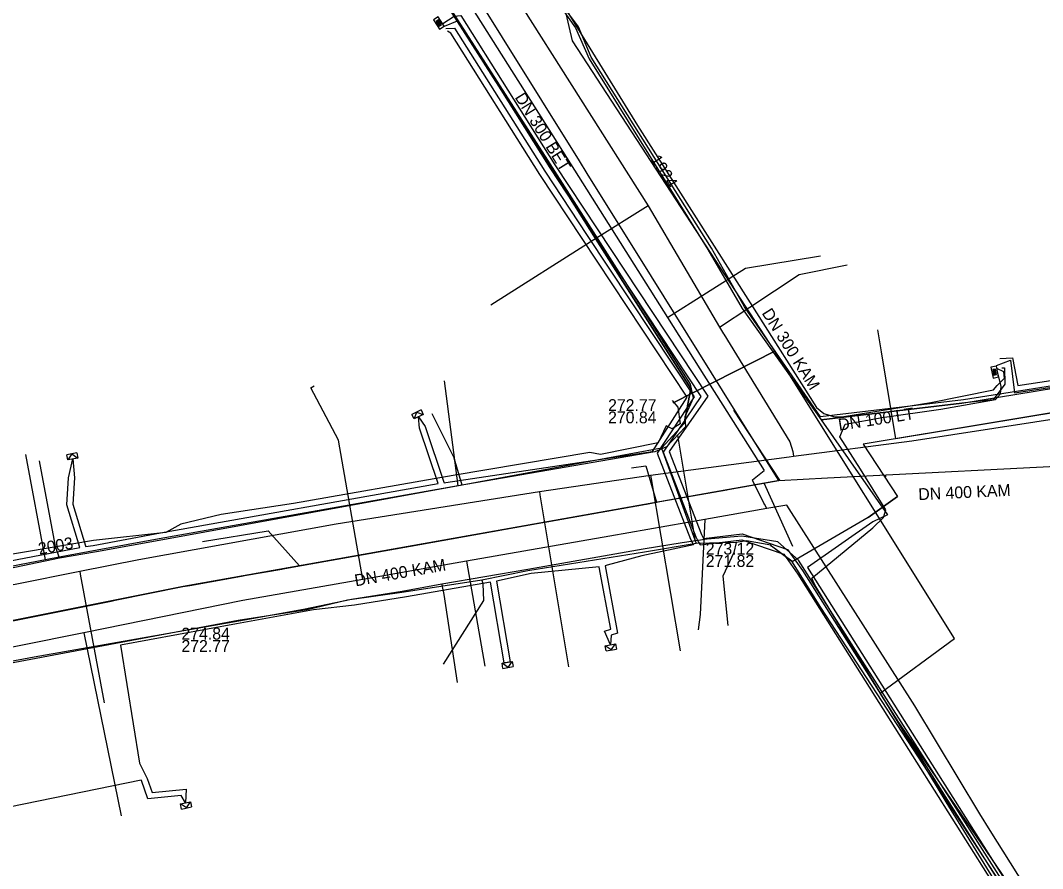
# Model space of a CAD drawing. Extents: x -600391 to -599491, y -1160176 to -1159402.
# Drawn here: x -600036.7 to -599967.6, y -1159501.8 to -1159444.5 of the extents above; entities that cross this region are included whole.
import ezdxf

# ---------------------------------------------------------------- set-up
doc = ezdxf.new("R2010")
doc.units = 0
for name, color, linetype in [('28', 7, 'Continuous'), ('31', 7, 'Continuous'), ('CETIN_linie', 7, 'Continuous'), ('UPC_ok_linie', 7, 'Continuous'), ('Vrstva 1', 7, 'Continuous'), ('Vrstva 12', 7, 'Continuous'), ('Vrstva 13', 7, 'Continuous'), ('Vrstva 15', 7, 'Continuous'), ('Vrstva 16', 7, 'Continuous'), ('Vrstva 42', 7, 'Continuous'), ('Vrstva 43', 7, 'Continuous'), ('Vrstva 44', 7, 'Continuous'), ('Vrstva 55', 7, 'Continuous'), ('Vrstva 9', 7, 'Continuous')]:
    doc.layers.add(name, color=color, linetype=linetype)

# ---------------------------------------------------------------- blocks, each defined once
blk = doc.blocks.new('NN630')
at = {"layer": '31'}
for points in [[(0, -0.7), (-0.7, 0)], [(-0.7, -0.7), (-0.7, 0), (0.7, 0), (0.7, -0.7)], [(-0.7, -0.7), (0.7, -0.7)], [(0, -0.7), (0.7, 0)]]:
    blk.add_lwpolyline(points, dxfattribs=at)
blk = doc.blocks.new('NN620')
at = {"layer": '28'}
for points in [[(0.75, 0), (-0.75, 0)], [(-0.75, 0), (-0.75, -0.75)], [(0.75, -0.75), (0.75, 0)], [(-0.75, -0.75), (0.75, -0.75)], [(0.37, -0.18), (-0.38, -0.18)], [(-0.38, -0.18), (-0.38, -0.56)], [(-0.38, -0.56), (0.37, -0.56)], [(0.32, -0.23), (-0.33, -0.23)], [(-0.33, -0.23), (-0.33, -0.51)], [(-0.33, -0.51), (0.32, -0.51)], [(0.27, -0.27), (-0.28, -0.27)], [(-0.28, -0.27), (-0.28, -0.46)], [(-0.28, -0.46), (0.27, -0.46)], [(0.23, -0.32), (-0.23, -0.32)], [(-0.23, -0.32), (-0.23, -0.42)], [(-0.23, -0.42), (0.23, -0.42)], [(-0.19, -0.37), (0.19, -0.37)], [(0.23, -0.42), (0.23, -0.32)], [(0.27, -0.46), (0.27, -0.27)], [(0.32, -0.51), (0.32, -0.23)], [(0.37, -0.56), (0.37, -0.18)]]:
    blk.add_lwpolyline(points, dxfattribs=at)

msp = doc.modelspace()

# ---------------------------------------------------------------- linework, layer by layer
at = {"layer": 'CETIN_linie'}
msp.add_line((-600035.039, -1159480.974), (-600036.352, -1159473.865), dxfattribs=at)
for points in [[(-600014.446, -1159433.158), (-600001.116, -1159453.971), (-599997.709, -1159459.301), (-599991.459, -1159469.097), (-599991.265, -1159470.054), (-599991.824, -1159471.303), (-599991.783, -1159471.981), (-599993.053, -1159473.327), (-599993.841, -1159473.677), (-600007.143, -1159475.965), (-600027.348, -1159479.553), (-600031.542, -1159480.328), (-600034.228, -1159480.824), (-600050.802, -1159484.01)], [(-599977.573, -1159472.793), (-599978.539, -1159466.913), (-599978.782, -1159465.433)], [(-600007.143, -1159475.965), (-600008.077, -1159468.883)], [(-599963.393, -1159470.445), (-599977.573, -1159472.793)], [(-599992.326, -1159472.556), (-599991.134, -1159479.703)], [(-599968.321, -1159506.789), (-599968.343, -1159505.993), (-599969.774, -1159503.579), (-599980.126, -1159487.318), (-599984.142, -1159480.983), (-599985.547, -1159479.764), (-599987.983, -1159479.373), (-599990.308, -1159479.581), (-599992.012, -1159479.832), (-599994.637, -1159480.256), (-600002.437, -1159481.627), (-600008.245, -1159482.623), (-600010.921, -1159483.12), (-600014.353, -1159483.648), (-600017.598, -1159484.325), (-600021.573, -1159485.049), (-600035.806, -1159487.548), (-600043.293, -1159488.953)], [(-600008.245, -1159482.623), (-600008.225, -1159482.771), (-600008.104, -1159483.303), (-600007.209, -1159489.253)]]:
    msp.add_lwpolyline(points, dxfattribs=at)
at = {"layer": 'UPC_ok_linie'}
for p, q in [((-599977.573, -1159472.793), (-599978.539, -1159466.913)), ((-600008.92, -1159471.096), (-600007.42, -1159474.1)), ((-599993.41, -1159473.42), (-599991.06, -1159479.87)), ((-600035.465, -1159474.273), (-600034.41, -1159479.93)), ((-599978.321, -1159475.371), (-599978.215, -1159475.302)), ((-599979.439, -1159478.117), (-599977.449, -1159476.696))]:
    msp.add_line(p, q, dxfattribs=at)
for points in [[(-599993.41, -1159473.42), (-599991.88, -1159471.77), (-599991.41, -1159469.39), (-599997.86, -1159459.27), (-600001.08, -1159454.16), (-600013.3, -1159435.04), (-600017.28, -1159429.1), (-600019.04, -1159425.99), (-600019.22, -1159425.83), (-600025.16, -1159416.64), (-600025.73, -1159415.39), (-600030.34, -1159408.23), (-600032.04, -1159405.85), (-600032.07, -1159405.47), (-600034.395, -1159401.769)], [(-599935.123, -1159401.769), (-599942.85, -1159426.78), (-599944.02, -1159430.81), (-599950.05, -1159450.56), (-599951.39, -1159454.95), (-599955.31, -1159467.89), (-599956.09, -1159470.08), (-599958.45, -1159470.2), (-599962.7, -1159470.33), (-599979.777, -1159473.158), (-599977.449, -1159476.696), (-599979.439, -1159478.117), (-599984.566, -1159481.109), (-599985.96, -1159480.05), (-599986.01, -1159479.99), (-599987.66, -1159479.69), (-599988.35, -1159479.79), (-599991.06, -1159479.87)], [(-600030.34, -1159408.23), (-600025.73, -1159415.39), (-600025.16, -1159416.64), (-600019.22, -1159425.83), (-600019.04, -1159425.99), (-600017.28, -1159429.1), (-600013.3, -1159435.04), (-600001.08, -1159454.16), (-599997.86, -1159459.27), (-599991.41, -1159469.39), (-599991.88, -1159471.77), (-599993.41, -1159473.42), (-600006.88, -1159475.93), (-600026.86, -1159479.57), (-600031.58, -1159480.42), (-600034.09, -1159480.85), (-600059.85, -1159486.24), (-600064.94, -1159487.53), (-600069.33, -1159488.8), (-600073.81, -1159490), (-600078.56, -1159491.24), (-600078.73, -1159490.66)], [(-599962.7, -1159470.33), (-599979.777, -1159473.158)], [(-599979.777, -1159473.158), (-599977.449, -1159476.696)], [(-600006.88, -1159475.93), (-600007.42, -1159474.1)], [(-599979.439, -1159478.117), (-599984.566, -1159481.109)], [(-599982.64, -1159484.19), (-599984.59, -1159481.07), (-599985.96, -1159480.05), (-599986.01, -1159479.99), (-599987.66, -1159479.69), (-599988.35, -1159479.79), (-599991.06, -1159479.87), (-599994.56, -1159480.45), (-600002.44, -1159481.71), (-600005.54, -1159482.35), (-600010.79, -1159483.16), (-600014.63, -1159483.7), (-600017.34, -1159484.35), (-600022, -1159485.06), (-600043.95, -1159489.2), (-600043.31, -1159492.66), (-600042.088, -1159500.876)], [(-600034.09, -1159480.85), (-600034.41, -1159479.93)], [(-599988.35, -1159479.79), (-599988.51, -1159480.48), (-599989.25, -1159482.08), (-599988.922, -1159485.407)], [(-600005.54, -1159482.35), (-600005.47, -1159482.6), (-600005.44, -1159483.71), (-600008.15, -1159488.03)], [(-599968.17, -1159506.36), (-599982.64, -1159484.19)]]:
    msp.add_lwpolyline(points, dxfattribs=at)
at = {"layer": 'Vrstva 1'}
for points in [[(-599985.4, -1159475.6), (-599988.51, -1159470.85)], [(-599995.44, -1159474.75), (-599994.46, -1159474.61), (-599993.73, -1159477.08)], [(-600025.72, -1159482.76), (-599985.42, -1159475.6)], [(-599984.53, -1159480.08), (-599986.46, -1159475.79)], [(-600024.42, -1159479.74), (-600019.98, -1159479.02), (-600017.86, -1159481.38)], [(-600064.86, -1159490.56), (-600025.72, -1159482.76)]]:
    msp.add_lwpolyline(points, dxfattribs=at)
at = {"layer": 'Vrstva 13'}
for p in [(-599984.53, -1159473.66), (-599984.78, -1159474.01)]:
    msp.add_line(p, (-599984.483, -1159473.971), dxfattribs=at)
for points in [[(-600008.026, -1159435.421), (-599994.308, -1159457.05), (-599989.477, -1159465.256), (-599989.215, -1159465.697)], [(-599994.308, -1159457.05), (-599997.97, -1159459.36), (-600004.945, -1159463.774)], [(-599989.477, -1159465.256), (-599987.439, -1159463.907), (-599984.109, -1159461.689), (-599980.847, -1159461.039)], [(-599989.215, -1159465.697), (-599989.194, -1159465.734), (-599984.73, -1159473.01), (-599984.53, -1159473.66)], [(-599984.483, -1159473.971), (-599976.48, -1159472.93), (-599965.4, -1159471.22), (-599960.837, -1159471.146)], [(-600097.91, -1159498.41), (-600097.623, -1159498.302), (-600091.19, -1159495.84), (-600083.02, -1159493.41), (-600072.07, -1159490.62), (-600058.71, -1159487.22), (-600041.29, -1159483.39), (-600036.967, -1159482.602), (-600032.719, -1159481.747), (-600028.72, -1159480.96), (-600015.38, -1159478.54), (-600001.65, -1159476.36), (-599994.153, -1159475.242), (-599984.78, -1159474.01)], [(-599994.153, -1159475.242), (-599994.098, -1159475.5), (-599992.139, -1159487.126)], [(-600001.65, -1159476.36), (-600001.616, -1159476.586), (-599999.684, -1159488.192)], [(-600032.719, -1159481.747), (-600032.691, -1159481.929), (-600031.076, -1159490.63)]]:
    msp.add_lwpolyline(points, dxfattribs=at)
at = {"layer": 'Vrstva 16'}
for points in [[(-600033.012, -1159401.769), (-600026.25, -1159412.31), (-600022.71, -1159417.82), (-600015.12, -1159429.64), (-600010.98, -1159436.1), (-600008.42, -1159440.16), (-600001.28, -1159451.47), (-599993, -1159464.59), (-599990.81, -1159468.06), (-599986.46, -1159474.93)], [(-599993, -1159464.59), (-599987.72, -1159461.26), (-599982.65, -1159460.43)], [(-600013.59, -1159482.3), (-600015.24, -1159472.88), (-600017.09, -1159469.34), (-600016.87, -1159469.22)], [(-599986.28, -1159477.5), (-599986.44, -1159477.21), (-599986.49, -1159477.14), (-599987.23, -1159475.64), (-599987.25, -1159475.57), (-599986.46, -1159474.93)], [(-599986.28, -1159477.5), (-599990.48, -1159478.24), (-599996.9, -1159479.37), (-600006.58, -1159481.07), (-600013.59, -1159482.3), (-600021.7, -1159483.72), (-600032.43, -1159485.9), (-600036.82, -1159486.79), (-600053.6, -1159490.2), (-600059.08, -1159491.31), (-600062.12, -1159491.93), (-600077.74, -1159496.32), (-600087.96, -1159499.2), (-600093.59, -1159500.84), (-600096.81, -1159503.39)], [(-599984.94, -1159477.27), (-599986.28, -1159477.5)], [(-599971.89, -1159498.14), (-599976.28, -1159490.84), (-599984.94, -1159477.27)], [(-599990.48, -1159478.24), (-599990.79, -1159484.67), (-599990.93, -1159485.71)], [(-600006.58, -1159481.07), (-600005.33, -1159488.15)], [(-600032.43, -1159485.9), (-600029.91, -1159498.27)], [(-599971.2, -1159499.25), (-599971.89, -1159498.14)], [(-599966.08, -1159507.1), (-599966.3, -1159507), (-599966.83, -1159506.16), (-599968.44, -1159503.62), (-599971.2, -1159499.25)]]:
    msp.add_lwpolyline(points, dxfattribs=at)
at = {"layer": 'Vrstva 42'}
for points in [[(-599970.771, -1159467.847), (-599969.822, -1159467.487), (-599969.548, -1159469.679), (-599957.499, -1159467.869), (-599956.571, -1159467.25), (-599952.554, -1159453.816), (-599951.334, -1159450.243), (-599950.79, -1159448.069), (-599949.764, -1159444.939), (-599945.693, -1159431.484), (-599946.016, -1159431.09), (-599947.666, -1159430.594), (-599947.583, -1159430.365), (-599945.938, -1159430.834), (-599945.446, -1159430.704), (-599941.551, -1159417.971), (-599936.733, -1159401.769)], [(-599970.529, -1159467.363), (-599969.681, -1159467.333), (-599969.315, -1159469.19), (-599956.838, -1159467.311), (-599949.458, -1159442.218), (-599945.661, -1159429.674), (-599957.084, -1159426.463), (-599957.637, -1159426.633), (-599957.454, -1159426.008), (-599945.547, -1159429.284), (-599938.955, -1159407.494), (-599937.161, -1159401.769)], [(-600000.46, -1159442.81), (-599995.03, -1159451.63), (-599987.4, -1159463.61), (-599982.93, -1159470.69), (-599982.42, -1159471.08), (-599981.71, -1159471.32), (-599981.07, -1159471.28), (-599975.2, -1159470.35), (-599970.97, -1159469.49), (-599970.71, -1159469.19), (-599970.211, -1159468.687), (-599970.26, -1159468.263), (-599970.736, -1159468.044)], [(-600008.18, -1159444.74), (-600007.408, -1159444.231), (-600006.974, -1159444.204), (-600000.609, -1159454.278), (-599997.758, -1159458.609), (-599990.268, -1159469.922), (-599992.891, -1159473.659), (-599990.704, -1159479.258), (-599990.564, -1159479.538), (-599987.939, -1159479.206), (-599984.884, -1159480.262), (-599983.88, -1159481.7), (-599975.77, -1159494.52), (-599968.566, -1159505.921), (-599969.518, -1159509.505), (-599970.644, -1159513.194), (-599971.636, -1159515.78), (-599972.232, -1159515.683)], [(-600008.075, -1159444.91), (-600007.198, -1159444.562), (-600000.945, -1159454.495), (-599998.092, -1159458.83), (-599990.734, -1159469.943), (-599993.281, -1159473.698), (-599991.07, -1159479.42), (-599990.89, -1159479.78), (-599990.795, -1159479.969), (-599987.981, -1159479.614), (-599985.136, -1159480.598), (-599984.197, -1159481.944), (-599976.163, -1159494.647), (-599968.997, -1159505.987), (-599969.903, -1159509.395), (-599971.023, -1159513.064), (-599971.959, -1159515.515), (-599972.179, -1159515.487)], [(-600047.08, -1159482.89), (-600032.717, -1159480.128), (-600033.592, -1159477.263), (-600033.472, -1159475.421), (-600033.185, -1159474.159), (-600033.066, -1159475.431), (-600033.188, -1159477.217), (-600032.329, -1159480.032), (-600032.318, -1159480.068), (-600031.8, -1159480.01), (-600027.26, -1159479.14), (-600008.489, -1159475.825), (-600009.756, -1159472.075), (-600009.813, -1159471.303), (-600009.381, -1159471.97), (-600008.101, -1159475.726), (-600008.09, -1159475.76), (-600007.984, -1159475.744), (-599994.014, -1159473.645), (-599991.666, -1159469.986), (-599998.76, -1159459.271), (-600001.617, -1159454.928), (-600007.649, -1159445.381), (-600007.864, -1159445.254)], [(-600007.97, -1159445.078), (-600007.394, -1159445.053), (-600001.281, -1159454.711), (-599998.426, -1159459.05), (-599991.2, -1159469.965), (-599993.704, -1159473.766), (-599991.436, -1159479.582), (-599991.248, -1159479.959), (-599994.73, -1159480.7), (-599997.064, -1159481.327), (-599997.216, -1159481.368), (-599997.213, -1159481.383), (-599996.369, -1159485.926), (-599996.801, -1159486.06), (-599996.855, -1159486.714), (-599997.253, -1159485.782), (-599996.827, -1159485.65), (-599997.607, -1159481.457), (-599997.61, -1159481.44), (-600002.2, -1159481.89), (-600004.562, -1159482.407), (-600003.634, -1159487.866), (-600003.832, -1159487.899), (-600004.029, -1159487.933), (-600004.955, -1159482.484), (-600010.64, -1159483.47), (-600014.14, -1159484.04), (-600016.92, -1159484.34), (-600022.12, -1159485.3), (-600029.96, -1159486.74), (-600028.69, -1159494.71), (-600028.172, -1159495.743), (-600027.834, -1159496.686), (-600025.536, -1159496.472), (-600025.571, -1159497.394), (-600025.864, -1159496.904), (-600028.106, -1159497.114), (-600028.548, -1159495.877), (-600028.558, -1159495.85), (-600038.493, -1159497.875)], [(-599970.409, -1159468.011), (-599970.219, -1159467.992), (-599970.19, -1159469.1), (-599970.99, -1159470.17), (-599973.11, -1159470.39), (-599982.62, -1159471.51), (-599978.12, -1159477.94), (-599979.12, -1159478.4), (-599983.54, -1159481.493), (-599975.377, -1159494.393), (-599968.135, -1159505.855), (-599969.133, -1159509.615), (-599970.265, -1159513.324), (-599971.32, -1159516.106), (-599972.304, -1159515.926)], [(-599972.285, -1159516.177), (-599972.02, -1159515.94), (-599971.58, -1159515.31), (-599971.04, -1159514.12), (-599969.55, -1159508.98), (-599968.94, -1159506.55), (-599969.16, -1159505.09), (-599970.77, -1159502.83), (-599974.17, -1159497.31), (-599983.03, -1159482.66), (-599983.24, -1159482.22), (-599979.11, -1159478.82), (-599978.4, -1159478.11), (-599978.24, -1159477.6), (-599979.95, -1159474.84), (-599981.36, -1159472.66), (-599981, -1159471.8), (-599978.49, -1159471.36), (-599974.53, -1159470.79), (-599970.83, -1159470.14), (-599970.49, -1159469.76), (-599970.44, -1159469.26), (-599970.7, -1159468.25)]]:
    msp.add_lwpolyline(points, dxfattribs=at)
at = {"layer": 'Vrstva 44'}
for points in [[(-600002.569, -1159437.968), (-600000.98, -1159442.54), (-599999.22, -1159445.04), (-599998.3, -1159447.13), (-599990.28, -1159460), (-599987.96, -1159464), (-599982.62, -1159471.51), (-599973.11, -1159470.39), (-599963.06, -1159468.74), (-599957.24, -1159468.52), (-599955.54, -1159469.04), (-599946.72, -1159471.99), (-599945.19, -1159473.11), (-599945.49, -1159474.29)], [(-599955.67, -1159465.18), (-599956.36, -1159467.68), (-599957.15, -1159468.24), (-599963.11, -1159468.61), (-599972.99, -1159470.17), (-599982.65, -1159471.3), (-599987.79, -1159463.88), (-599990.03, -1159459.92), (-599998.15, -1159447.02), (-599999.01, -1159444.97), (-600000.86, -1159442.46), (-600002.385, -1159437.89)]]:
    msp.add_lwpolyline(points, dxfattribs=at)
at = {"layer": 'Vrstva 55'}
for points in [[(-599992.62, -1159470.37), (-599985.75, -1159466.87), (-599999.406, -1159445.91), (-600000.16, -1159442.69), (-600000.92, -1159440.18), (-600000.73, -1159436.44), (-599994.74, -1159417.25), (-599994.56, -1159415.68), (-599992.79, -1159407.97), (-599999.66, -1159405.86), (-600001.05, -1159407.76), (-600005.22, -1159409.97), (-600007.84, -1159409.99), (-600011.06, -1159408.67), (-600015.09, -1159404.42), (-600015.756, -1159401.769)], [(-599970.953, -1159503.462), (-599970.11, -1159502.6), (-599977.5, -1159491.75), (-599978.63, -1159489.976), (-599973.608, -1159486.29), (-599985.75, -1159466.87), (-599992.62, -1159470.37)], [(-599992.69, -1159470.21), (-599992.3, -1159470.65), (-599992.14, -1159471.78), (-599992.67, -1159472.11), (-599993.08, -1159471.91), (-599993.62, -1159473.06), (-599997.53, -1159473.86), (-599998.25, -1159473.72), (-600007.49, -1159475.27), (-600018.28, -1159477.16), (-600023.15, -1159477.9), (-600025.89, -1159478.56), (-600026.89, -1159479.13), (-600031.79, -1159479.67), (-600037.92, -1159480.7)]]:
    msp.add_lwpolyline(points, dxfattribs=at)
at = {"layer": 'Vrstva 9'}
msp.add_line((-599985.47, -1159475.61), (-599988.43, -1159470.91), dxfattribs=at)
for points in [[(-599988.43, -1159470.91), (-599994.08, -1159461.835), (-599998.414, -1159454.874), (-599998.953, -1159454.008), (-600006.69, -1159441.58)], [(-599985.47, -1159475.61), (-599982.186, -1159475.44), (-599963.641, -1159474.48), (-599963.49, -1159474.472), (-599953.11, -1159473.94)], [(-600025.74, -1159482.78), (-600025.274, -1159482.697), (-600022.527, -1159482.208), (-600021.664, -1159482.054), (-600021.576, -1159482.038), (-600019.065, -1159481.591), (-600018.967, -1159481.573), (-600017.863, -1159481.377), (-600017.785, -1159481.363), (-600017.733, -1159481.354), (-600017.103, -1159481.242), (-600010.369, -1159480.042), (-600001.176, -1159478.406), (-600001.156, -1159478.402), (-599994.442, -1159477.206), (-599994.423, -1159477.203), (-599993.733, -1159477.08), (-599993.714, -1159477.077), (-599993.514, -1159477.041), (-599992.352, -1159476.834), (-599989.891, -1159476.395), (-599988.978, -1159476.233), (-599988.889, -1159476.217), (-599986.241, -1159475.747), (-599985.47, -1159475.61)], [(-600064.78, -1159490.61), (-600060.044, -1159489.66), (-600060.014, -1159489.654), (-600059.566, -1159489.564), (-600047.269, -1159487.097), (-600043.278, -1159486.297), (-600043.016, -1159486.244), (-600030.601, -1159483.755), (-600030.502, -1159483.735), (-600030.329, -1159483.7), (-600025.74, -1159482.78)]]:
    msp.add_lwpolyline(points, dxfattribs=at)

# ---------------------------------------------------------------- block references
at = {"layer": 'Vrstva 43'}
for name, p, xscale, yscale, rotation in [('NN620', (-600008.292, -1159444.607), 0.49999999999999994, 0.5000000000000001, -58.00000000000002), ('NN620', (-599970.7, -1159468.25), 0.49999999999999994, 0.5000000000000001, -79.00000000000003), ('NN630', (-600009.813, -1159471.303), 0.5000000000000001, 0.5000000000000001, -154), ('NN630', (-600033.185, -1159474.159), 0.5000000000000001, 0.5, -169.00000000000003), ('NN630', (-599996.855, -1159486.714), 0.49999999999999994, 0.5, 9.999999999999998), ('NN630', (-600003.832, -1159487.899), 0.49999999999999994, 0.5, 9.999999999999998), ('NN630', (-600025.571, -1159497.394), 0.5000000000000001, 0.5, 12.000000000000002)]:
    msp.add_blockref(name, p, dxfattribs=dict(at, xscale=xscale, yscale=yscale, rotation=rotation))

# ---------------------------------------------------------------- texts
at = {"layer": 'Vrstva 12'}
for s, rotation, p in [('DN 300 BET', 301.90519, (-600003.34, -1159449.722)), ('DN 300 KAM', 302.17795, (-599986.651, -1159464.297)), ('DN 400 KAM', 2.6929, (-599976.028, -1159476.942)), ('DN 400 KAM', 10.08406, (-600014.069, -1159482.768))]:
    msp.add_text(s, height=0.8, rotation=rotation, dxfattribs=at).set_placement(p)
for s, p in [('272.77', (-599997.012, -1159470.918)), ('270.84', (-599997.012, -1159471.75)), ('273.12', (-599990.409, -1159480.618)), ('271.82', (-599990.409, -1159481.45)), ('274.84', (-600025.844, -1159486.357)), ('272.77', (-600025.844, -1159487.189))]:
    msp.add_text(s, height=0.8, dxfattribs=at).set_placement(p)
at = {"layer": 'Vrstva 15'}
for s, rotation, p in [('1924', 302.40712, (-599994.209, -1159453.925)), ('DN 100 LT', 8.77336, (-599981.392, -1159472.254)), ('2003', 10.25594, (-600035.449, -1159480.625))]:
    msp.add_text(s, height=0.8, rotation=rotation, dxfattribs=at).set_placement(p)

doc.saveas('drawing.dxf')
